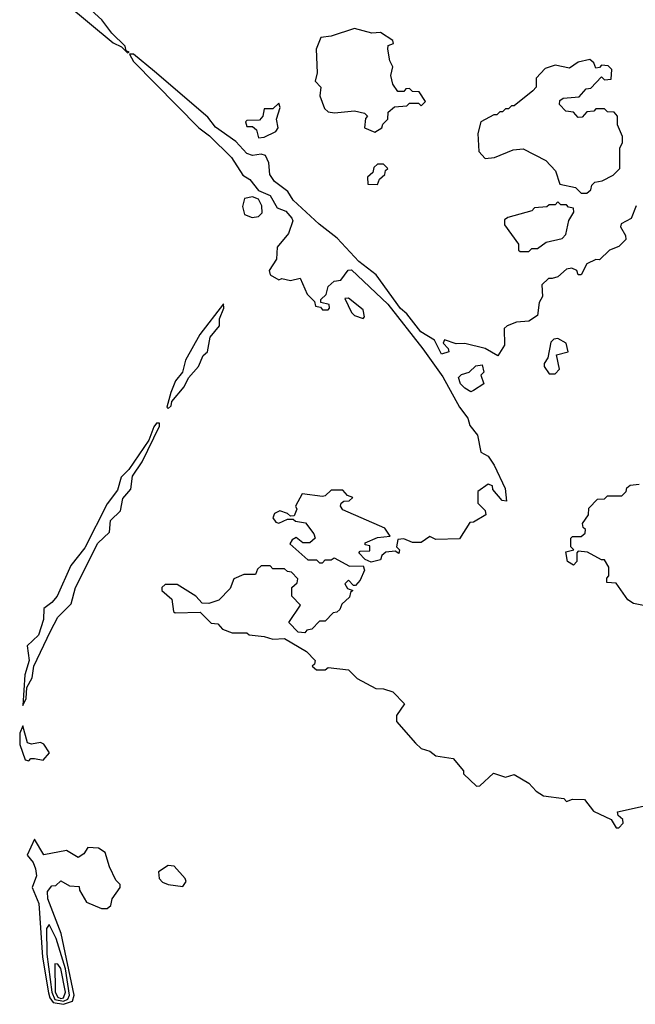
# Model space of a CAD drawing. Extents: x 2769579 to 2883812, y 684207 to 828660.
# Tile 417 of 505: x 2815284 to 2817401, y 793223 to 796606. Entities that reach past the tile are written whole.
import ezdxf

# ---------------------------------------------------------------- set-up
doc = ezdxf.new("R2010")
doc.units = 0

msp = doc.modelspace()

# ---------------------------------------------------------------- linework, layer by layer
at = {"layer": '0CON02XD'}
for points in [[(2815442.3, 796662.3), (2815605, 796526.7), (2815633.6, 796513.6), (2815655, 796492.5)], [(2815655, 796492.5), (2815660, 796495), (2815650, 796500), (2815646.7, 796515), (2815600.5, 796560.5), (2815565.9, 796605.9), (2815492.9, 796672.9)], [(2816505, 796220), (2816530, 796235), (2816533, 796247), (2816550, 796265), (2816551.7, 796288.3), (2816573, 796307), (2816615, 796310), (2816625, 796320), (2816655, 796320), (2816665, 796310), (2816680, 796325), (2816658.3, 796358.3), (2816635, 796360), (2816625, 796370), (2816611.7, 796368.3), (2816605, 796360), (2816585, 796360), (2816567.5, 796385), (2816560, 796415), (2816567.5, 796445), (2816557.5, 796465), (2816550, 796505), (2816551.7, 796518.3), (2816570, 796525), (2816567.5, 796535), (2816525, 796562.5), (2816495, 796560), (2816435, 796576.7), (2816355, 796550), (2816320, 796545), (2816303.8, 796505), (2816306.7, 796423.3), (2816300, 796395), (2816320, 796375), (2816316.7, 796345), (2816331.7, 796301.7), (2816345, 796290), (2816366.4, 796286.4), (2816435, 796293.8), (2816470, 796285), (2816480, 796275), (2816473, 796267), (2816470, 796235), (2816505, 796220)], [(2817403.6, 795966.4), (2817386.4, 795923.6), (2817352.5, 795905), (2817350, 795895), (2817367.5, 795865), (2817368.3, 795851.7), (2817345, 795827.5), (2817312.5, 795815), (2817278.3, 795781.7), (2817265, 795782.5), (2817235, 795767.5), (2817215, 795730), (2817205, 795730), (2817200, 795745), (2817182.5, 795752.5), (2817165, 795748.8), (2817135, 795723.3), (2817115, 795716.7), (2817103, 795717), (2817080, 795695), (2817082.5, 795655), (2817070, 795635), (2817065, 795590), (2817035, 795570), (2816993, 795567), (2816960, 795555), (2816950, 795545), (2816951.7, 795488.3), (2816928.3, 795451.7), (2816885, 795476.2), (2816815, 795493.3), (2816785, 795492.5), (2816745, 795506.7), (2816740, 795495), (2816757, 795477), (2816760, 795465), (2816735, 795457.5), (2816710, 795505), (2816664, 795534), (2816615.7, 795595.7), (2816594, 795614), (2816510, 795730), (2816450, 795775), (2816376, 795856), (2816314.3, 795904.3), (2816225, 795986.7), (2816205.8, 796015.8), (2816160.3, 796050.3), (2816143.8, 796075), (2816141.2, 796115), (2816129.5, 796139.5), (2816115, 796143.8), (2816085, 796140), (2816065, 796146.2), (2816027.7, 796187.7), (2815957, 796237), (2815931.2, 796271.2), (2815748, 796428), (2815675, 796487.5), (2815661.7, 796488.3), (2815675, 796463.3), (2815900, 796235), (2815937, 796207), (2816012.7, 796132.7), (2816051.7, 796071.7), (2816075, 796057.5), (2816105, 796020), (2816145, 796002.5), (2816170, 795960), (2816198.8, 795948.8), (2816220, 795925), (2816223.3, 795915), (2816208.3, 795871.7), (2816170, 795825), (2816167, 795783), (2816142.5, 795745), (2816145, 795730), (2816175, 795712.5), (2816185, 795717.5), (2816215, 795710), (2816248.3, 795718.3), (2816273, 795663), (2816298.3, 795638.3), (2816301.7, 795621.7), (2816318.3, 795618.3), (2816325, 795610), (2816345, 795610), (2816350, 795615), (2816348.3, 795628.3), (2816320, 795635), (2816320, 795645), (2816337.5, 795662.5), (2816345, 795690), (2816365, 795707.5), (2816388.3, 795711.7), (2816414.1, 795745.9), (2816425, 795746.7), (2816549.5, 795629.5), (2816670, 795475)], [(2817235, 796010), (2817248.3, 796021.7), (2817251.7, 796038.3), (2817261.7, 796048.3), (2817287, 796053), (2817325, 796072.5), (2817347.5, 796095), (2817347.5, 796165), (2817357.5, 796185), (2817357.5, 796205), (2817340, 796245), (2817340, 796275), (2817328.3, 796288.3), (2817305, 796290), (2817295, 796300), (2817265, 796300), (2817258.3, 796291.7), (2817235, 796290), (2817218.3, 796271.7), (2817205, 796270), (2817188.3, 796288.3), (2817161.7, 796291.7), (2817140, 796315), (2817141.7, 796328.3), (2817153, 796337), (2817208.3, 796341.7), (2817231.7, 796368.3), (2817248.3, 796371.7), (2817285, 796410), (2817295, 796400), (2817318.3, 796401.7), (2817320, 796435), (2817308.3, 796448.3), (2817285, 796450), (2817278.3, 796441.7), (2817265, 796440), (2817258.3, 796458.3), (2817245, 796470), (2817205, 796460), (2817175, 796440), (2817125, 796450), (2817091.7, 796438.3), (2817060, 796405), (2817060, 796375), (2817048.3, 796361.7), (2816985, 796310), (2816975, 796310), (2816965, 796300), (2816955, 796300), (2816945, 796290), (2816935, 796290), (2816925, 796280), (2816915, 796280), (2816870, 796255), (2816860, 796215), (2816863, 796153), (2816885, 796130), (2816917, 796133), (2816980.7, 796159.3), (2817015, 796162.5), (2817093, 796123), (2817127, 796087), (2817141.7, 796041.7), (2817195, 796030), (2817215, 796010), (2817235, 796010)], [(2816105, 796200), (2816125, 796202.5), (2816165, 796222.5), (2816172.5, 796235), (2816167.5, 796265), (2816180, 796305), (2816175, 796320), (2816155, 796300), (2816125, 796300), (2816120, 796275), (2816108.3, 796261.7), (2816065, 796260), (2816060, 796255), (2816065, 796240), (2816085, 796240), (2816098.3, 796228.3), (2816105, 796200)], [(2816515, 796040), (2816521.7, 796058.3), (2816540, 796075), (2816541.7, 796088.3), (2816550, 796095), (2816535, 796110), (2816515, 796110), (2816501.7, 796098.3), (2816498.3, 796081.7), (2816480, 796065), (2816481.7, 796041.7), (2816515, 796040)], [(2816083.6, 795926.4), (2816105, 795930), (2816117.5, 795942.5), (2816117, 795967), (2816105, 795990), (2816085, 795997.5), (2816057.5, 795992.5), (2816050, 795965), (2816057.5, 795937.5), (2816083.6, 795926.4)], [(2817035, 795810), (2817045, 795820), (2817065, 795820), (2817095, 795842.5), (2817150, 795855), (2817161.7, 795868.3), (2817173, 795917), (2817190, 795945), (2817188.3, 795958.3), (2817171.7, 795961.7), (2817165, 795970), (2817145, 795970), (2817135, 795980), (2817125, 795970), (2817105, 795970), (2817097, 795963), (2817055, 795960), (2817045, 795950), (2816963, 795927), (2816951.7, 795918.3), (2816951.7, 795901.7), (2817000, 795835), (2817000, 795815), (2817005, 795810), (2817035, 795810)], [(2816465, 795580), (2816470, 795585), (2816465, 795610), (2816415, 795650), (2816401.7, 795648.3), (2816425, 795600), (2816435, 795590), (2816465, 795580)], [(2815795, 795270), (2815805, 795280), (2815807.5, 795295), (2815850, 795345), (2815864, 795376), (2815898.8, 795415), (2815915, 795452.5), (2815930, 795465), (2815939.2, 795515), (2815971.2, 795555), (2815971.2, 795578.8), (2815986.2, 795615), (2815985, 795630), (2815904, 795525), (2815853.9, 795436.1), (2815844, 795395), (2815820, 795365), (2815803.3, 795325), (2815790, 795275), (2815795, 795270)], [(2817125, 795390), (2817140, 795405), (2817130, 795455), (2817170, 795465), (2817163.3, 795495), (2817135, 795511.2), (2817121.2, 795508.8), (2817111.2, 795498.8), (2817100, 795445), (2817087.5, 795425), (2817087.5, 795415), (2817105, 795390), (2817125, 795390)], [(2816670, 795475), (2816738.8, 795378.8), (2816796.7, 795275), (2816825, 795237.5), (2816831.7, 795211.7), (2816858.3, 795178.3), (2816870, 795120), (2816895, 795106.7), (2816915.7, 795075.7), (2816953.3, 794995), (2816958.3, 794951.7), (2816943.8, 794953.8), (2816911.7, 794991.7), (2816910, 795005), (2816895, 795010), (2816860, 794985), (2816860, 794945), (2816885, 794920), (2816887.5, 794905), (2816845, 794880), (2816831.7, 794878.3), (2816797, 794823), (2816715, 794820), (2816695, 794830), (2816665, 794810), (2816635, 794810), (2816605, 794822.5), (2816585, 794820), (2816580, 794795), (2816590, 794785), (2816588.3, 794771.7), (2816575, 794780), (2816543, 794777), (2816530, 794765), (2816525, 794750), (2816492.5, 794742.5), (2816471.7, 794751.7), (2816450, 794775), (2816455, 794780), (2816488.3, 794781.7), (2816488.3, 794798.3), (2816471.7, 794801.7), (2816471.7, 794808.3), (2816515, 794826.7), (2816558.3, 794831.7), (2816539.5, 794859.5), (2816395, 794922.5), (2816387.5, 794935), (2816390, 794945), (2816398.3, 794951.7), (2816417, 794953), (2816430, 794965), (2816411.7, 794971.7), (2816395, 794990), (2816355, 794990), (2816335, 794970), (2816325, 794967.5), (2816255, 794976.7), (2816232.5, 794935), (2816237.5, 794925), (2816228.3, 794901.7), (2816215, 794900), (2816205, 794910), (2816178.3, 794918.3), (2816160.3, 794909.7), (2816154, 794895), (2816165, 794880), (2816175, 794876.7), (2816205, 794890), (2816225, 794890), (2816233, 794883), (2816267, 794877), (2816295, 794840), (2816300, 794825), (2816281.7, 794808.3), (2816258.3, 794808.3), (2816235, 794827.5), (2816220.7, 794819.3), (2816212.5, 794805), (2816275, 794750), (2816305, 794750), (2816315, 794740), (2816325, 794740), (2816335, 794750), (2816355, 794750), (2816365, 794757.5), (2816418.3, 794728.3), (2816465, 794730), (2816470, 794715), (2816455, 794680), (2816438.3, 794661.7), (2816431.7, 794661.7), (2816415, 794680), (2816401.7, 794668.3), (2816411.7, 794651.7), (2816430, 794645), (2816421.7, 794638.3), (2816418.3, 794621.7), (2816391.7, 794598.3), (2816385, 794580), (2816375, 794570), (2816361.7, 794568.3), (2816335, 794540), (2816315, 794540), (2816288.3, 794511.7), (2816271.7, 794508.3), (2816265, 794500), (2816241.7, 794501.7), (2816210, 794535), (2816250, 794595), (2816220, 794625), (2816220, 794655), (2816238.3, 794671.7), (2816240, 794685), (2816218.3, 794708.3), (2816205, 794710), (2816195, 794720), (2816155, 794720), (2816145, 794730), (2816115, 794730), (2816101.7, 794718.3), (2816095, 794700), (2816055, 794700), (2816020, 794685), (2816008.3, 794651.7), (2815968.3, 794611.7), (2815935, 794600), (2815911.7, 794601.7), (2815890, 794625), (2815825, 794666.2), (2815784, 794666), (2815772.5, 794655), (2815772.5, 794645), (2815806.7, 794615), (2815813, 794573), (2815818.3, 794568.3), (2815905, 794570), (2815943, 794533), (2815965, 794530), (2815981.7, 794511.7), (2816015, 794500), (2816065, 794500), (2816073, 794493), (2816125, 794487.5), (2816155, 794477.5), (2816195, 794480), (2816270, 794435), (2816300, 794405), (2816298.3, 794391.7), (2816290, 794385), (2816305, 794372.5), (2816335, 794372.5), (2816345, 794380), (2816415, 794372.5), (2816445, 794342.5), (2816508.3, 794308.3), (2816535, 794307.5), (2816567, 794297), (2816607.5, 794255), (2816580, 794215), (2816580, 794195), (2816645, 794120), (2816665, 794102.5), (2816695, 794092.5), (2816715, 794076.7), (2816775, 794067.5), (2816810, 794025), (2816810, 794015), (2816855, 793972.5), (2816866.4, 793973.6), (2816913, 794017), (2816955, 794003.3), (2816985, 794012.5), (2817035, 793982.5), (2817060, 793955), (2817085, 793940), (2817155, 793930), (2817165, 793920), (2817185, 793927.5), (2817227, 793927), (2817257, 793887), (2817318.3, 793858.3), (2817335, 793830), (2817345, 793830), (2817360, 793845), (2817358.3, 793858.3), (2817341.7, 793871.7), (2817340, 793885), (2817459.5, 793910.5)], [(2816835, 795327.5), (2816815, 795340), (2816800, 795355), (2816793.6, 795376.4), (2816803, 795387), (2816830, 795395), (2816853, 795417), (2816875, 795420), (2816880, 795395), (2816870, 795385), (2816880, 795355), (2816845, 795332.5), (2816835, 795327.5)], [(2815295, 794250), (2815306.4, 794273.6), (2815308.3, 794311.7), (2815326.7, 794345), (2815332.5, 794385), (2815390, 794505), (2815415, 794553.8), (2815461.2, 794598.8), (2815475.8, 794655), (2815552.9, 794807.1), (2815593.3, 794845), (2815596.2, 794885), (2815630.7, 794919.3), (2815638.3, 794961.7), (2815666.4, 794993.6), (2815672, 795038), (2815705, 795087.5), (2815765, 795210), (2815765, 795220), (2815755, 795220), (2815745, 795207.5), (2815728.3, 795161.7), (2815659.3, 795060.7), (2815633.3, 795035), (2815620.7, 794989.3), (2815585, 794942.5), (2815508.3, 794791.7), (2815459.3, 794730.7), (2815412.5, 794625), (2815395, 794603.8), (2815366.4, 794583.6), (2815366.2, 794545), (2815348.6, 794491.4), (2815310, 794455), (2815316.7, 794405), (2815301.2, 794355), (2815295, 794250)], [(2817458.3, 794588.3), (2817395, 794600), (2817375, 794612.5), (2817335, 794670), (2817303, 794673), (2817303, 794687), (2817310, 794695), (2817310, 794725), (2817295, 794750), (2817285, 794750), (2817237, 794777), (2817205, 794780), (2817200, 794775), (2817200, 794745), (2817188.3, 794731.7), (2817167.5, 794745), (2817161.7, 794778.3), (2817190, 794785), (2817180, 794795), (2817180, 794825), (2817185, 794830), (2817215, 794830), (2817228.3, 794841.7), (2817230, 794855), (2817221.7, 794861.7), (2817220, 794875), (2817240, 794905), (2817241.7, 794928.3), (2817271.7, 794958.3), (2817295, 794960), (2817305, 794970), (2817355, 794970), (2817370, 794985), (2817371.7, 794998.3), (2817383, 795007), (2817415, 795010)], [(2815315, 794060), (2815322.5, 794067.5), (2815335, 794067.5), (2815365, 794062.5), (2815387, 794087), (2815366.4, 794116.4), (2815355, 794122.5), (2815325, 794117.5), (2815311.2, 794121.2), (2815295, 794180), (2815284, 794155), (2815283.9, 794116.1), (2815303, 794063), (2815315, 794060)], [(2815435, 793223.1), (2815466, 793234), (2815471.5, 793255), (2815426.9, 793466.9), (2815381.2, 793585), (2815379.3, 793610.7), (2815395, 793630), (2815408.3, 793631.7), (2815425, 793647.5), (2815455, 793630), (2815488.3, 793628.3), (2815490, 793615), (2815513.9, 793573.9), (2815565, 793552.5), (2815585, 793552.5), (2815597, 793563), (2815602.5, 793585), (2815630, 793625), (2815630, 793635), (2815615, 793650), (2815592.5, 793695), (2815577.5, 793745), (2815555, 793760), (2815518.3, 793761.7), (2815505, 793740), (2815485, 793727.5), (2815445, 793751.2), (2815367, 793737), (2815335, 793790), (2815310, 793735), (2815330.7, 793710.7), (2815338.3, 793688.3), (2815341.2, 793665), (2815326.7, 793625), (2815350, 793570), (2815362.9, 793385), (2815382.8, 793262.8), (2815387.3, 793245), (2815399.6, 793229.6), (2815435, 793223.1)], [(2815845, 793627.5), (2815856.7, 793645), (2815853.3, 793655), (2815815, 793697.5), (2815795, 793700), (2815761.7, 793678.3), (2815763.3, 793655), (2815775, 793643.3), (2815794.2, 793634.2), (2815845, 793627.5)], [(2815435, 793233.3), (2815449.2, 793240.8), (2815455.4, 793255), (2815441.8, 793345), (2815409.1, 793449.1), (2815385, 793497.5), (2815376.4, 793483.6), (2815377.3, 793395), (2815394.2, 793265), (2815405, 793240), (2815435, 793233.3)], [(2815425, 793243.5), (2815435, 793245.6), (2815441.5, 793265), (2815425, 793346.2), (2815415, 793361.2), (2815405, 793362.5), (2815406.2, 793265), (2815415, 793247.5), (2815425, 793243.5)]]:
    msp.add_lwpolyline(points, dxfattribs=at)

doc.saveas('drawing.dxf')
